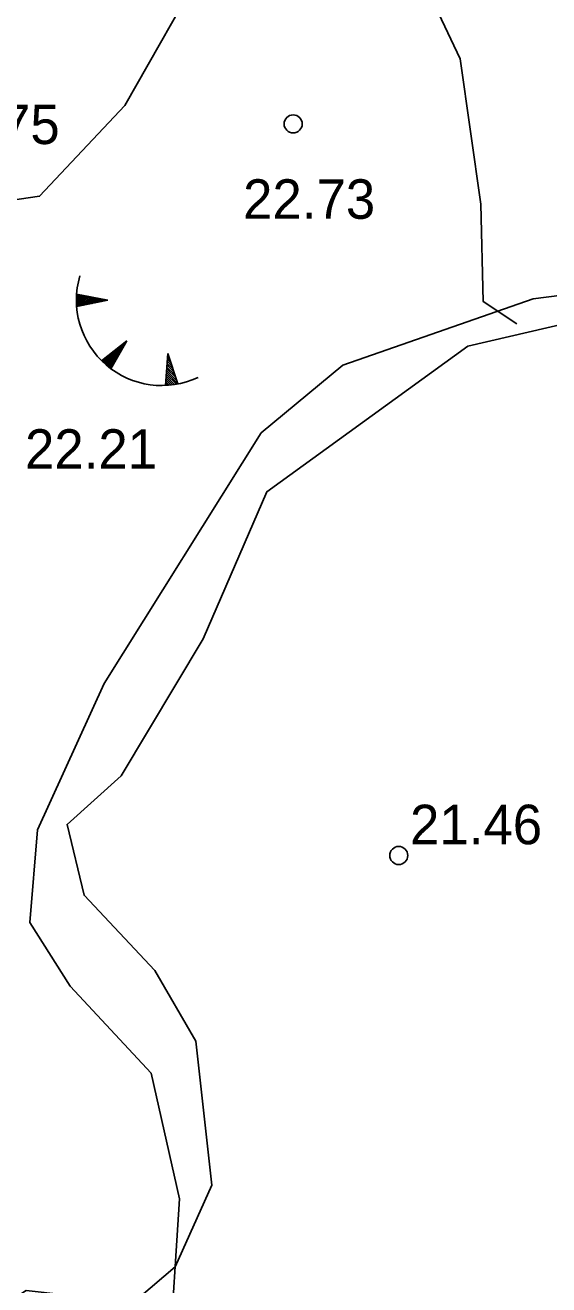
# Model space of a CAD drawing. Extents: x 509422 to 615075, y 6525431 to 6565970.
# Drawn here: x 513010.75 to 513029.32, y 6565742.78 to 6565787.43 of the extents above; entities that cross this region are included whole.
import ezdxf

# ---------------------------------------------------------------- set-up
doc = ezdxf.new("R2010")
doc.units = 0
for name, color, linetype in [('KITSENDUSED', 7, 'Continuous'), ('KKR järvekogumid — eelis_kr_jarv_kogum', 7, 'Continuous'), ('kma_avalik_veekogu', 7, 'Continuous'), ('KORGUS', 7, 'Continuous'), ('RELJEEF', 7, 'Continuous'), ('TEE', 7, 'Continuous'), ('VEEKOGU', 7, 'Continuous')]:
    doc.layers.add(name, color=color, linetype=linetype)

msp = doc.modelspace()

# ---------------------------------------------------------------- linework, layer by layer
at = {"layer": 'KITSENDUSED'}
msp.add_lwpolyline([(512980.723, 6565738.306), (512984.053, 6565735.124), (512988.364, 6565732.979), (512996.995, 6565731.649), (513001.837, 6565731.637), (513005.444, 6565732.575), (513006.302, 6565734.744), (513006.796, 6565738.767), (513007.848, 6565740.814), (513009.445, 6565741.716), (513010.753, 6565741.155), (513012.376, 6565739.022), (513014.204, 6565738.51), (513015.861, 6565740.107), (513016.221, 6565745.835), (513015.226, 6565750.284), (513012.343, 6565753.369), (513010.914, 6565755.624), (513011.19, 6565758.915), (513013.56, 6565764.095), (513019.123, 6565772.98), (513022.015, 6565775.381), (513028.768, 6565777.733), (513032.375, 6565778.196)], dxfattribs=at)
at = {"layer": 'KKR järvekogumid — eelis_kr_jarv_kogum'}
msp.add_lwpolyline([(512980.723, 6565738.306), (512984.053, 6565735.124), (512988.364, 6565732.979), (512996.995, 6565731.649), (513001.837, 6565731.637), (513005.444, 6565732.575), (513006.302, 6565734.744), (513006.796, 6565738.767), (513007.848, 6565740.814), (513009.445, 6565741.716), (513010.753, 6565741.155), (513012.376, 6565739.022), (513014.204, 6565738.51), (513015.861, 6565740.107), (513016.221, 6565745.835), (513015.226, 6565750.284), (513012.343, 6565753.369), (513010.914, 6565755.624), (513011.19, 6565758.915), (513013.56, 6565764.095), (513019.123, 6565772.98), (513022.015, 6565775.381), (513028.768, 6565777.733), (513032.375, 6565778.196)], dxfattribs=at)
at = {"layer": 'kma_avalik_veekogu'}
msp.add_lwpolyline([(513032.375, 6565778.196), (513028.768, 6565777.733), (513022.015, 6565775.381), (513019.123, 6565772.98), (513013.56, 6565764.095), (513011.19, 6565758.915), (513010.914, 6565755.624), (513012.343, 6565753.369), (513015.226, 6565750.284), (513016.221, 6565745.835), (513015.861, 6565740.107), (513014.204, 6565738.51), (513012.376, 6565739.022), (513010.753, 6565741.155), (513009.445, 6565741.716), (513007.848, 6565740.814), (513006.796, 6565738.767), (513006.302, 6565734.744), (513005.444, 6565732.575), (513001.837, 6565731.637), (512996.995, 6565731.649), (512988.364, 6565732.979), (512984.053, 6565735.124), (512980.723, 6565738.306)], dxfattribs=at)
at = {"layer": 'KORGUS'}
for centre in [(513020.256, 6565783.935), (513024, 6565758)]:
    msp.add_circle(centre, 0.32, dxfattribs=at)
at = {"layer": 'RELJEEF'}
for p, q in [((513012.569, 6565777.7), (513012.768, 6565777.859)), ((513012.569, 6565777.637), (513012.832, 6565777.847)), ((513012.57, 6565777.765), (513012.703, 6565777.872)), ((513012.571, 6565777.574), (513012.896, 6565777.835)), ((513012.572, 6565777.831), (513012.639, 6565777.884)), ((513012.574, 6565777.512), (513012.961, 6565777.822)), ((513013.689, 6565777.681), (513012.576, 6565777.896)), ((513013.689, 6565777.681), (513012.577, 6565777.463)), ((513012.598, 6565777.467), (513013.025, 6565777.81)), ((513012.704, 6565777.488), (513013.09, 6565777.797)), ((513012.81, 6565777.509), (513013.154, 6565777.785)), ((513012.916, 6565777.53), (513013.219, 6565777.772)), ((513013.022, 6565777.55), (513013.283, 6565777.76)), ((513013.128, 6565777.571), (513013.348, 6565777.747)), ((513013.234, 6565777.592), (513013.412, 6565777.735)), ((513013.34, 6565777.613), (513013.477, 6565777.722)), ((513013.446, 6565777.634), (513013.541, 6565777.71)), ((513013.552, 6565777.654), (513013.606, 6565777.698)), ((513014.353, 6565776.241), (513013.464, 6565775.537)), ((513014.353, 6565776.241), (513013.793, 6565775.255)), ((513013.754, 6565775.285), (513013.772, 6565775.781)), ((513013.804, 6565775.274), (513013.823, 6565775.821)), ((513013.857, 6565775.368), (513013.875, 6565775.862)), ((513013.91, 6565775.462), (513013.926, 6565775.903)), ((513013.964, 6565775.556), (513013.977, 6565775.944)), ((513014.017, 6565775.649), (513014.029, 6565775.984)), ((513014.07, 6565775.743), (513014.08, 6565776.025)), ((513014.124, 6565775.837), (513014.132, 6565776.066)), ((513014.177, 6565775.931), (513014.183, 6565776.107)), ((513014.23, 6565776.025), (513014.235, 6565776.147)), ((513014.284, 6565776.119), (513014.286, 6565776.188)), ((513015.817, 6565775.793), (513015.733, 6565774.662)), ((513015.817, 6565775.793), (513016.163, 6565774.714)), ((513013.511, 6565775.492), (513013.514, 6565775.577)), ((513013.56, 6565775.447), (513013.566, 6565775.618)), ((513013.608, 6565775.404), (513013.617, 6565775.658)), ((513013.657, 6565775.362), (513013.669, 6565775.699)), ((513013.705, 6565775.323), (513013.72, 6565775.74)), ((513016.025, 6565775.145), (513015.787, 6565775.381)), ((513015.992, 6565775.248), (513015.791, 6565775.446)), ((513015.959, 6565775.351), (513015.796, 6565775.512)), ((513015.926, 6565775.454), (513015.801, 6565775.577)), ((513015.893, 6565775.557), (513015.806, 6565775.643)), ((513015.86, 6565775.66), (513015.811, 6565775.708)), ((513015.992, 6565774.686), (513015.752, 6565774.923)), ((513016.054, 6565774.695), (513015.757, 6565774.988)), ((513016.115, 6565774.705), (513015.762, 6565775.053)), ((513016.157, 6565774.734), (513015.767, 6565775.119)), ((513016.124, 6565774.836), (513015.772, 6565775.184)), ((513016.091, 6565774.939), (513015.777, 6565775.25)), ((513016.058, 6565775.042), (513015.782, 6565775.315)), ((513015.798, 6565774.666), (513015.737, 6565774.726)), ((513015.864, 6565774.671), (513015.742, 6565774.792)), ((513015.928, 6565774.678), (513015.747, 6565774.857))]:
    msp.add_line(p, q, dxfattribs=at)
msp.add_arc((513015.596, 6565777.687), 3.027, 163.4234, 295.1745, dxfattribs=at)
at = {"layer": 'TEE'}
msp.add_lwpolyline([(513028.185, 6565776.845), (513026.997, 6565777.638), (513026.906, 6565781.083), (513026.175, 6565786.235), (513023.206, 6565792.498), (513020.16, 6565792.65), (513018.728, 6565792.406), (513017.205, 6565789.724), (513014.287, 6565784.585), (513011.264, 6565781.37), (513008.37, 6565780.944), (513006.938, 6565782.498), (513005.78, 6565783.199), (513003.434, 6565784.206), (513001.163, 6565783.04)], dxfattribs=at)
at = {"layer": 'VEEKOGU'}
msp.add_lwpolyline([(513030.064, 6565776.89), (513026.455, 6565776.058), (513019.327, 6565770.896), (513017.07, 6565765.683), (513014.161, 6565760.83), (513012.241, 6565759.104), (513012.844, 6565756.592), (513015.355, 6565753.925), (513016.8, 6565751.416), (513017.376, 6565746.32), (513016.072, 6565743.419), (513014.785, 6565742.325), (513013.425, 6565742.29), (513010.793, 6565742.578), (513009.445, 6565741.716), (513007.848, 6565740.814), (513006.796, 6565738.767), (513006.302, 6565734.744), (513005.444, 6565732.575), (513001.837, 6565731.637), (512996.995, 6565731.649), (512988.364, 6565732.979), (512984.053, 6565735.124), (512980.723, 6565738.306)], dxfattribs=at)

# ---------------------------------------------------------------- texts
at = {"layer": 'KORGUS'}
for s, p in [('23.75 ', (513007.294, 6565783.219)), ('22.73 ', (513018.48, 6565780.57)), ('22.21 ', (513010.747, 6565771.709)), ('21.46 ', (513024.4, 6565758.4))]:
    msp.add_text(s, height=1.4, dxfattribs=at).set_placement(p)

doc.saveas('drawing.dxf')
